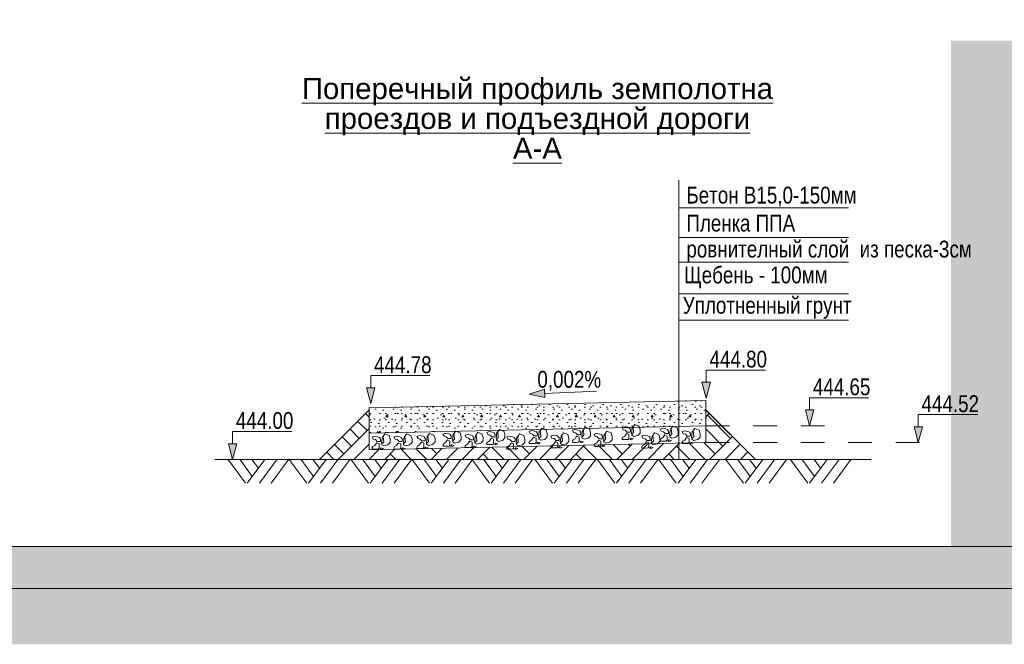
# Model space of a CAD drawing. Header units: millimetres. Extents: x 918404 to 1362154, y 4120617 to 4364104.
# Tile 516 of 649: x 1262072 to 1273773, y 4158072 to 4165490. Entities that reach past the tile are written whole.
import ezdxf

# ---------------------------------------------------------------- set-up
doc = ezdxf.new("R2010")
doc.units = ezdxf.units.MM
doc.header["$MEASUREMENT"] = 0
doc.linetypes.add('Штриховая', pattern=[564.444447, 282.222223, -282.222223])
for name, color, linetype, lineweight in [('0_Ном._пера__1', 1, 'Continuous', 18), ('0_Ном._пера__174', 174, 'Continuous', 18), ('0_Ном._пера__255', 255, 'Continuous', 18), ('text_Ном._пера__1', 1, 'Continuous', 18), ('text_Ном._пера__7', 7, 'Continuous', 18), ('РУС_Ном._пера__7', 7, 'Continuous', 18), ('Текст_Ном._пера__7', 7, 'Continuous', 18)]:
    doc.layers.add(name, color=color, linetype=linetype, lineweight=lineweight)
doc.layers.add('0_Ном._пера__253', color=7, linetype='Continuous', lineweight=18, true_color=0xb6b6b6)
doc.layers.add('text', color=7, linetype='Continuous')
doc.styles.add('СГЕНЕРИР_СТИЛЬ_15', font='arial.ttf')
doc.styles.add('СГЕНЕРИР_СТИЛЬ_16', font='arial.ttf')

# ---------------------------------------------------------------- blocks, each defined once
blk = doc.blocks.new('Линия_148', base_point=(1268928, 4161080))
at = {"layer": 'text_Ном._пера__1', "linetype": 'Continuous'}
blk.add_hatch(color=256, dxfattribs=at).paths.add_polyline_path([(1268126, 4161043), (1268314, 4161002), (1268310, 4161102)])
for p, q in [((1268126, 4161043), (1268310, 4161102)), ((1268126, 4161043), (1268314, 4161002)), ((1268310, 4161102), (1268314, 4161002))]:
    blk.add_line(p, q, dxfattribs=at)
at = {"layer": 'text_Ном._пера__7', "linetype": 'Continuous'}
blk.add_line((1268928, 4161080), (1268312, 4161052), dxfattribs=at)
blk = doc.blocks.new('Ломаная_31', base_point=(1266948, 4161264))
at = {"layer": 'text_Ном._пера__1', "linetype": 'Continuous'}
blk.add_hatch(color=256, dxfattribs=at).paths.add_polyline_path([(1266244, 4160931), (1266294, 4161118), (1266194, 4161118)])
for p, q in [((1266244, 4160931), (1266194, 4161118)), ((1266194, 4161118), (1266294, 4161118)), ((1266244, 4160931), (1266294, 4161118))]:
    blk.add_line(p, q, dxfattribs=at)
at = {"layer": 'text_Ном._пера__7', "linetype": 'Continuous', "flags": 128}
blk.add_lwpolyline([(1266948, 4161264), (1266244, 4161264), (1266244, 4161118)], dxfattribs=at)
blk = doc.blocks.new('Ломаная_32', base_point=(1265305, 4160601))
at = {"layer": 'text_Ном._пера__1', "linetype": 'Continuous'}
blk.add_hatch(color=256, dxfattribs=at).paths.add_polyline_path([(1264601, 4160268), (1264651, 4160455), (1264551, 4160455)])
for p, q in [((1264601, 4160268), (1264551, 4160455)), ((1264551, 4160455), (1264651, 4160455)), ((1264601, 4160268), (1264651, 4160455))]:
    blk.add_line(p, q, dxfattribs=at)
at = {"layer": 'text_Ном._пера__7', "linetype": 'Continuous', "flags": 128}
blk.add_lwpolyline([(1265305, 4160601), (1264601, 4160601), (1264601, 4160455)], dxfattribs=at)
blk = doc.blocks.new('Ломаная_33', base_point=(1270934, 4161330))
at = {"layer": 'text_Ном._пера__1', "linetype": 'Continuous'}
blk.add_hatch(color=256, dxfattribs=at).paths.add_polyline_path([(1270230, 4160997), (1270280, 4161184), (1270180, 4161184)])
for p, q in [((1270230, 4160997), (1270180, 4161184)), ((1270180, 4161184), (1270280, 4161184)), ((1270230, 4160997), (1270280, 4161184))]:
    blk.add_line(p, q, dxfattribs=at)
at = {"layer": 'text_Ном._пера__7', "linetype": 'Continuous', "flags": 128}
blk.add_lwpolyline([(1270934, 4161330), (1270230, 4161330), (1270230, 4161184)], dxfattribs=at)
blk = doc.blocks.new('Ломаная_34', base_point=(1273454, 4160801))
at = {"layer": 'text_Ном._пера__1', "linetype": 'Continuous'}
blk.add_hatch(color=256, dxfattribs=at).paths.add_polyline_path([(1272750, 4160468), (1272800, 4160655), (1272700, 4160655)])
for p, q in [((1272750, 4160468), (1272700, 4160655)), ((1272700, 4160655), (1272800, 4160655)), ((1272750, 4160468), (1272800, 4160655))]:
    blk.add_line(p, q, dxfattribs=at)
at = {"layer": 'text_Ном._пера__7', "linetype": 'Continuous', "flags": 128}
blk.add_lwpolyline([(1273454, 4160801), (1272750, 4160801), (1272750, 4160655)], dxfattribs=at)
blk = doc.blocks.new('Ломаная_35', base_point=(1272163, 4161001))
at = {"layer": 'text_Ном._пера__1', "linetype": 'Continuous'}
blk.add_hatch(color=256, dxfattribs=at).paths.add_polyline_path([(1271459, 4160668), (1271509, 4160855), (1271409, 4160855)])
for p, q in [((1271459, 4160668), (1271409, 4160855)), ((1271409, 4160855), (1271509, 4160855)), ((1271459, 4160668), (1271509, 4160855))]:
    blk.add_line(p, q, dxfattribs=at)
at = {"layer": 'text_Ном._пера__7', "linetype": 'Continuous', "flags": 128}
blk.add_lwpolyline([(1272163, 4161001), (1271459, 4161001), (1271459, 4160855)], dxfattribs=at)

msp = doc.modelspace()

# ---------------------------------------------------------------- hatches: boundary and pattern name
at = {"layer": '0_Ном._пера__253', "linetype": 'Continuous'}
h = msp.add_hatch(dxfattribs=at)
h.set_pattern_fill('Бетон_легкий', color=256, style=0, pattern_type=2)
h.set_pattern_definition([(0, (1268224.72, 4160774.84), (0, 389.71), [24.375, -200.625]), (0, (1268337.22, 4160969.7), (0, 389.71), [24.375, -200.625]), (60, (1268224.72, 4160774.84), (-337.5, 194.856), [24.375, -200.625]), (60, (1268449.72, 4160774.84), (-337.5, 194.856), [24.375, -200.625]), (120, (1268249.1, 4160774.84), (337.5, 194.856), [24.375, -200.625]), (120, (1268474.1, 4160774.84), (337.5, 194.856), [24.375, -200.625]), (0, (1268224.72, 4160812.34), (0, 75), [0, -75, 0, -112.5]), (45, (1268262.22, 4160812.34), (-53.033, 53.033), [0, -56.25, 0, -93.75])])
h.paths.add_polyline_path([(1266224.5, 4160581.2), (1270224.9, 4160668.5), (1270224.9, 4160968.5), (1266224.5, 4160881.2)])
h = msp.add_hatch(dxfattribs=at)
h.set_pattern_fill('Грунт', color=256, style=0, pattern_type=2)
h.set_pattern_definition([(45, (295942.93, 4126321.94), (-275.77163, 275.77163), []), (45, (295851, 4126413.9), (-551.5433, 551.5433), []), (45, (295759.1, 4126505.8), (-551.5433, 551.5433), []), (135, (295667.16, 4126597.72), (91.923878, 91.923878), [389.99999, -389.99999])])
h.paths.add_polyline_path([(1266224, 4160857.9), (1265634.5, 4160268.3), (1270814.5, 4160268.3), (1270224.9, 4160854.8), (1270224.9, 4160468.5), (1266224.5, 4160381.2), (1266224.5, 4160581.2), (1266224, 4160581.2)])
at = {"layer": '0_Ном._пера__255', "linetype": 'Continuous'}
h = msp.add_hatch(color=256, dxfattribs=at)
h.paths.add_polyline_path([(1250370.7, 4189078.6), (1250370.7, 4158072.3), (1293750.3, 4158072.3), (1293750.3, 4189078.6)])
h.paths.add_polyline_path([(1254454.8, 4159234.6), (1254454.8, 4186678.8), (1278355.7, 4186678.8), (1278355.7, 4179109.4), (1279592.8, 4179109.4), (1279592.8, 4165243), (1273137.6, 4165243), (1273137.6, 4159234.6)], flags=0)

# ---------------------------------------------------------------- linework, layer by layer
at = {"layer": '0_Ном._пера__1', "linetype": 'Continuous', "flags": 128}
for points in [[(1266224.5, 4160581.2), (1270224.9, 4160668.5), (1270224.9, 4160968.5), (1266224.5, 4160881.2)], [(1266224, 4160857.9), (1265634.5, 4160268.3), (1270814.5, 4160268.3), (1270224.9, 4160854.8), (1270224.9, 4160468.5), (1266224.5, 4160381.2), (1266224.5, 4160581.2), (1266224, 4160581.2)]]:
    msp.add_lwpolyline(points, close=True, dxfattribs=at)
at = {"layer": '0_Ном._пера__174', "linetype": 'Continuous', "flags": 128}
for points in [[(1251061.4, 4158734.6), (1251061.4, 4188014.6), (1293061.4, 4188014.6), (1293061.4, 4158734.6)], [(1253061.4, 4187514.6), (1292561.4, 4187514.6), (1292561.4, 4159234.6), (1253061.4, 4159234.6)]]:
    msp.add_lwpolyline(points, close=True, dxfattribs=at)
at = {"layer": 'text_Ном._пера__7', "linetype": 'Continuous'}
for p, q in [((1269906.3, 4160268.3), (1269906.3, 4163583.8)), ((1269906.3, 4163256.4), (1271919.6, 4163256.4)), ((1269906.3, 4162904.3), (1271919.6, 4162904.3)), ((1269906.3, 4162611.4), (1271919.6, 4162611.4)), ((1269906.3, 4162233.7), (1271919.6, 4162233.7)), ((1269906.3, 4161922.6), (1271919.6, 4161922.6)), ((1270224.9, 4160968.5), (1266224, 4160881.2)), ((1270224.9, 4160968.5), (1270224.9, 4160468.5)), ((1266224, 4160857.9), (1265634.5, 4160268.3)), ((1266224.5, 4160882.7), (1266224.5, 4160381.2)), ((1270224.9, 4160857.9), (1270814.5, 4160268.3)), ((1269361, 4160653.4), (1269381.5, 4160683.3)), ((1269381.5, 4160683.3), (1269432.7, 4160662.8)), ((1270224.9, 4160668.5), (1266224, 4160581.2)), ((1266391.5, 4160540.9), (1266411.9, 4160570.8)), ((1266411.9, 4160570.8), (1266463.2, 4160550.3)), ((1266649.9, 4160541.8), (1266670.4, 4160571.7)), ((1266670.4, 4160571.7), (1266721.6, 4160551.2)), ((1266923.1, 4160547.7), (1266943.6, 4160577.6)), ((1266943.6, 4160577.6), (1266994.8, 4160557.1)), ((1267132.1, 4160578.6), (1267102.2, 4160569.2)), ((1267102.2, 4160569.2), (1267115, 4160542.7)), ((1267170.5, 4160570.9), (1267132.1, 4160578.6)), ((1267189.3, 4160562.4), (1267170.5, 4160570.9)), ((1267201.2, 4160545.3), (1267189.3, 4160562.4)), ((1267214.1, 4160494.9), (1267223.4, 4160570)), ((1267223.4, 4160570), (1267232.8, 4160575.2)), ((1267232.8, 4160575.2), (1267253.3, 4160605)), ((1267239.7, 4160508.6), (1267232.8, 4160575.2)), ((1267253.3, 4160605), (1267304.5, 4160584.6)), ((1267304.5, 4160584.6), (1267317.3, 4160541.9)), ((1267396, 4160563.7), (1267366.1, 4160554.3)), ((1267434.4, 4160556), (1267396, 4160563.7)), ((1267487.3, 4160555.1), (1267496.7, 4160560.2)), ((1267496.7, 4160560.2), (1267517.2, 4160590.1)), ((1267503.5, 4160493.7), (1267496.7, 4160560.2)), ((1267517.2, 4160590.1), (1267568.4, 4160569.6)), ((1267568.4, 4160569.6), (1267581.2, 4160527)), ((1267652.1, 4160598.8), (1267622.2, 4160589.4)), ((1267622.2, 4160589.4), (1267635, 4160562.9)), ((1267635, 4160562.9), (1267660.6, 4160556.9)), ((1267690.5, 4160591.1), (1267652.1, 4160598.8)), ((1267709.3, 4160582.5), (1267690.5, 4160591.1)), ((1267721.2, 4160565.5), (1267709.3, 4160582.5)), ((1267721.2, 4160545), (1267721.2, 4160565.5)), ((1267734, 4160515.1), (1267743.4, 4160590.2)), ((1267743.4, 4160590.2), (1267752.8, 4160595.4)), ((1267752.8, 4160595.4), (1267773.3, 4160625.2)), ((1267759.6, 4160528.8), (1267752.8, 4160595.4)), ((1267773.3, 4160625.2), (1267824.5, 4160604.7)), ((1267824.5, 4160604.7), (1267837.3, 4160562.1)), ((1267837.3, 4160562.1), (1267837.3, 4160522.8)), ((1267990.1, 4160540.9), (1268010.6, 4160570.8)), ((1268010.6, 4160570.8), (1268061.8, 4160550.3)), ((1268155.7, 4160610.7), (1268125.8, 4160601.3)), ((1268125.8, 4160601.3), (1268138.6, 4160574.9)), ((1268138.6, 4160574.9), (1268164.3, 4160568.9)), ((1268194.1, 4160603), (1268155.7, 4160610.7)), ((1268164.3, 4160568.9), (1268186, 4160547.1)), ((1268212.9, 4160594.5), (1268194.1, 4160603)), ((1268224.9, 4160577.4), (1268212.9, 4160594.5)), ((1268224.9, 4160556.9), (1268224.9, 4160577.4)), ((1268237.7, 4160527.1), (1268247.1, 4160602.2)), ((1268247.1, 4160602.2), (1268256.4, 4160607.3)), ((1268256.4, 4160607.3), (1268276.9, 4160637.2)), ((1268263.3, 4160540.7), (1268256.4, 4160607.3)), ((1268276.9, 4160637.2), (1268328.1, 4160616.7)), ((1268328.1, 4160616.7), (1268341, 4160574)), ((1268341, 4160574), (1268341, 4160534.7)), ((1268514.2, 4160554.4), (1268534.7, 4160584.3)), ((1268534.7, 4160584.3), (1268585.9, 4160563.8)), ((1268585.9, 4160563.8), (1268598.7, 4160521.1)), ((1268669.6, 4160624.4), (1268639.7, 4160615)), ((1268639.7, 4160615), (1268652.5, 4160588.5)), ((1268652.5, 4160588.5), (1268678.1, 4160582.5)), ((1268708, 4160616.7), (1268669.6, 4160624.4)), ((1268678.1, 4160582.5), (1268699.9, 4160560.8)), ((1268699.9, 4160560.8), (1268737, 4160560.8)), ((1268726.8, 4160608.2), (1268708, 4160616.7)), ((1268738.7, 4160591.1), (1268726.8, 4160608.2)), ((1268737, 4160560.8), (1268738.7, 4160570.6)), ((1268738.7, 4160570.6), (1268738.7, 4160591.1)), ((1268751.5, 4160540.7), (1268760.9, 4160615.8)), ((1268760.9, 4160615.8), (1268770.3, 4160621)), ((1268770.3, 4160621), (1268790.8, 4160650.8)), ((1268777.2, 4160554.4), (1268770.3, 4160621)), ((1268790.8, 4160650.8), (1268842, 4160630.3)), ((1268842, 4160630.3), (1268854.8, 4160587.7)), ((1268854.8, 4160587.7), (1268854.8, 4160548.4)), ((1268927.4, 4160576.6), (1268897.5, 4160567.2)), ((1268897.5, 4160567.2), (1268910.3, 4160540.7)), ((1268965.8, 4160568.9), (1268927.4, 4160576.6)), ((1268984.6, 4160560.4), (1268965.8, 4160568.9)), ((1268996.5, 4160543.3), (1268984.6, 4160560.4)), ((1269009.3, 4160492.9), (1269018.7, 4160568)), ((1269018.7, 4160568), (1269028.1, 4160573.2)), ((1269028.1, 4160573.2), (1269048.6, 4160603)), ((1269034.9, 4160506.6), (1269028.1, 4160573.2)), ((1269048.6, 4160603), (1269099.8, 4160582.5)), ((1269099.8, 4160582.5), (1269112.6, 4160539.9)), ((1269260.3, 4160656.8), (1269230.4, 4160647.4)), ((1269230.4, 4160647.4), (1269243.2, 4160621)), ((1269243.2, 4160621), (1269268.8, 4160615)), ((1269298.7, 4160649.1), (1269260.3, 4160656.8)), ((1269262, 4160545.8), (1269277.4, 4160568.9)), ((1269268.8, 4160615), (1269290.6, 4160593.2)), ((1269277.4, 4160568.9), (1269284.2, 4160578.3)), ((1269284.2, 4160578.3), (1269312.4, 4160564.6)), ((1269290.6, 4160593.2), (1269327.7, 4160593.2)), ((1269317.5, 4160640.6), (1269298.7, 4160649.1)), ((1269312.4, 4160564.6), (1269312.4, 4160533)), ((1269329.4, 4160623.5), (1269317.5, 4160640.6)), ((1269327.7, 4160593.2), (1269329.4, 4160603)), ((1269329.4, 4160603), (1269329.4, 4160623.5)), ((1269342.2, 4160573.2), (1269351.6, 4160648.3)), ((1269344.8, 4160563.8), (1269367.9, 4160586.8)), ((1269345.7, 4160554.4), (1269344.8, 4160563.8)), ((1269351.6, 4160648.3), (1269361, 4160653.4)), ((1269367.9, 4160586.8), (1269361, 4160653.4)), ((1269445.5, 4160580.8), (1269416.9, 4160552.2)), ((1269432.7, 4160662.8), (1269445.5, 4160620.1)), ((1269445.5, 4160620.1), (1269445.5, 4160580.8)), ((1269596.6, 4160552.7), (1269617.1, 4160582.5)), ((1269617.1, 4160582.5), (1269668.3, 4160562.1)), ((1269668.3, 4160562.1), (1269681.1, 4160519.4)), ((1269713.6, 4160637.7), (1269683.7, 4160628.3)), ((1269683.7, 4160628.3), (1269696.5, 4160601.9)), ((1269696.5, 4160601.9), (1269722.1, 4160595.9)), ((1269752, 4160630), (1269713.6, 4160637.7)), ((1269722.1, 4160595.9), (1269743.9, 4160574.1)), ((1269730.6, 4160549.8), (1269737.5, 4160559.2)), ((1269737.5, 4160559.2), (1269765.6, 4160545.5)), ((1269743.9, 4160574.1), (1269781, 4160574.1)), ((1269770.8, 4160621.5), (1269752, 4160630)), ((1269782.7, 4160604.4), (1269770.8, 4160621.5)), ((1269781, 4160574.1), (1269782.7, 4160583.9)), ((1269782.7, 4160583.9), (1269782.7, 4160604.4)), ((1269795.5, 4160554.1), (1269804.9, 4160629.2)), ((1269798.1, 4160544.7), (1269821.1, 4160567.7)), ((1269804.9, 4160629.2), (1269814.3, 4160634.3)), ((1269814.3, 4160634.3), (1269834.8, 4160664.2)), ((1269821.1, 4160567.7), (1269814.3, 4160634.3)), ((1269834.8, 4160664.2), (1269886, 4160643.7)), ((1269898.8, 4160561.8), (1269870.2, 4160533.2)), ((1269886, 4160643.7), (1269898.8, 4160601)), ((1269898.8, 4160601), (1269898.8, 4160561.8)), ((1269973.9, 4160609), (1269944.1, 4160599.6)), ((1269944.1, 4160599.6), (1269956.9, 4160573.2)), ((1269956.9, 4160573.2), (1269982.5, 4160567.2)), ((1270012.3, 4160601.3), (1269973.9, 4160609)), ((1269982.5, 4160567.2), (1270004.2, 4160545.4)), ((1270031.1, 4160592.8), (1270012.3, 4160601.3)), ((1270043.1, 4160575.7), (1270031.1, 4160592.8)), ((1270043.1, 4160555.2), (1270043.1, 4160575.7)), ((1270055.9, 4160525.4), (1270065.3, 4160600.5)), ((1270065.3, 4160600.5), (1270074.7, 4160605.6)), ((1270074.7, 4160605.6), (1270095.1, 4160635.5)), ((1270081.5, 4160539), (1270074.7, 4160605.6)), ((1270095.1, 4160635.5), (1270146.4, 4160615)), ((1270146.4, 4160615), (1270159.2, 4160572.3)), ((1270159.2, 4160572.3), (1270159.2, 4160533)), ((1270224.9, 4160468.5), (1266224.5, 4160381.2)), ((1266290.7, 4160544.3), (1266260.9, 4160534.9)), ((1266260.9, 4160534.9), (1266273.7, 4160508.4)), ((1266273.7, 4160508.4), (1266299.3, 4160502.5)), ((1266329.1, 4160536.6), (1266290.7, 4160544.3)), ((1266292.4, 4160433.3), (1266307.8, 4160456.4)), ((1266299.3, 4160502.5), (1266321, 4160480.7)), ((1266307.8, 4160456.4), (1266314.6, 4160465.8)), ((1266314.6, 4160465.8), (1266342.8, 4160452.1)), ((1266321, 4160480.7), (1266358.2, 4160480.7)), ((1266347.9, 4160528.1), (1266329.1, 4160536.6)), ((1266342.8, 4160452.1), (1266342.8, 4160420.5)), ((1266359.9, 4160511), (1266347.9, 4160528.1)), ((1266358.2, 4160480.7), (1266359.9, 4160490.5)), ((1266359.9, 4160490.5), (1266359.9, 4160511)), ((1266372.7, 4160460.6), (1266382.1, 4160535.8)), ((1266375.2, 4160451.3), (1266398.3, 4160474.3)), ((1266376.1, 4160441.9), (1266375.2, 4160451.3)), ((1266399.1, 4160428.2), (1266376.1, 4160441.9)), ((1266382.1, 4160535.8), (1266391.5, 4160540.9)), ((1266398.3, 4160474.3), (1266391.5, 4160540.9)), ((1266476, 4160468.3), (1266447.4, 4160439.7)), ((1266463.2, 4160550.3), (1266476, 4160507.6)), ((1266476, 4160507.6), (1266476, 4160468.3)), ((1266549.2, 4160545.2), (1266519.3, 4160535.8)), ((1266519.3, 4160535.8), (1266532.1, 4160509.3)), ((1266532.1, 4160509.3), (1266557.7, 4160503.4)), ((1266587.6, 4160537.5), (1266549.2, 4160545.2)), ((1266550.9, 4160434.2), (1266566.2, 4160457.3)), ((1266557.7, 4160503.4), (1266579.5, 4160481.6)), ((1266566.2, 4160457.3), (1266573.1, 4160466.7)), ((1266573.1, 4160466.7), (1266601.2, 4160453)), ((1266579.5, 4160481.6), (1266616.6, 4160481.6)), ((1266606.4, 4160529), (1266587.6, 4160537.5)), ((1266601.2, 4160453), (1266601.2, 4160421.4)), ((1266618.3, 4160511.9), (1266606.4, 4160529)), ((1266616.6, 4160481.6), (1266618.3, 4160491.4)), ((1266618.3, 4160491.4), (1266618.3, 4160511.9)), ((1266631.1, 4160461.5), (1266640.5, 4160536.7)), ((1266633.7, 4160452.1), (1266656.7, 4160475.2)), ((1266634.5, 4160442.8), (1266633.7, 4160452.1)), ((1266657.6, 4160429.1), (1266634.5, 4160442.8)), ((1266640.5, 4160536.7), (1266649.9, 4160541.8)), ((1266656.7, 4160475.2), (1266649.9, 4160541.8)), ((1266734.4, 4160469.2), (1266705.8, 4160440.6)), ((1266721.6, 4160551.2), (1266734.4, 4160508.5)), ((1266734.4, 4160508.5), (1266734.4, 4160469.2)), ((1266822.3, 4160551.1), (1266792.5, 4160541.8)), ((1266792.5, 4160541.8), (1266805.3, 4160515.3)), ((1266805.3, 4160515.3), (1266830.9, 4160509.3)), ((1266860.8, 4160543.5), (1266822.3, 4160551.1)), ((1266824.1, 4160440.2), (1266839.4, 4160463.2)), ((1266830.9, 4160509.3), (1266852.7, 4160487.6)), ((1266839.4, 4160463.2), (1266846.3, 4160472.6)), ((1266846.3, 4160472.6), (1266874.4, 4160459)), ((1266852.7, 4160487.6), (1266889.8, 4160487.6)), ((1266879.5, 4160534.9), (1266860.8, 4160543.5)), ((1266874.4, 4160459), (1266874.4, 4160427.4)), ((1266891.5, 4160517.9), (1266879.5, 4160534.9)), ((1266889.8, 4160487.6), (1266891.5, 4160497.4)), ((1266891.5, 4160497.4), (1266891.5, 4160517.9)), ((1266904.3, 4160467.5), (1266913.7, 4160542.6)), ((1266906.9, 4160458.1), (1266929.9, 4160481.2)), ((1266907.7, 4160448.7), (1266906.9, 4160458.1)), ((1266930.8, 4160435.1), (1266907.7, 4160448.7)), ((1266913.7, 4160542.6), (1266923.1, 4160547.7)), ((1266929.9, 4160481.2), (1266923.1, 4160547.7)), ((1266979, 4160446.6), (1266930.8, 4160435.1)), ((1267007.6, 4160475.2), (1266979, 4160446.6)), ((1266994.8, 4160557.1), (1267007.6, 4160514.4)), ((1267007.6, 4160514.4), (1267007.6, 4160475.2)), ((1267099.7, 4160437.7), (1267110.8, 4160454)), ((1267110.8, 4160454), (1267133.8, 4160467.6)), ((1267115, 4160542.7), (1267140.6, 4160536.8)), ((1267133.8, 4160467.6), (1267149.2, 4160490.7)), ((1267140.6, 4160536.8), (1267162.4, 4160515)), ((1267149.2, 4160490.7), (1267156, 4160500)), ((1267156, 4160500), (1267184.2, 4160486.4)), ((1267162.4, 4160515), (1267199.5, 4160515)), ((1267184.2, 4160486.4), (1267184.2, 4160454.8)), ((1267184.2, 4160454.8), (1267184.2, 4160436.9)), ((1267199.5, 4160515), (1267201.2, 4160524.8)), ((1267201.2, 4160524.8), (1267201.2, 4160545.3)), ((1267216.6, 4160485.5), (1267239.7, 4160508.6)), ((1267217.5, 4160476.1), (1267216.6, 4160485.5)), ((1267240.5, 4160462.5), (1267217.5, 4160476.1)), ((1267288.7, 4160474), (1267240.5, 4160462.5)), ((1267317.3, 4160502.6), (1267288.7, 4160474)), ((1267317.3, 4160541.9), (1267317.3, 4160502.6)), ((1267366.1, 4160554.3), (1267378.9, 4160527.8)), ((1267374.6, 4160439), (1267397.7, 4160452.7)), ((1267378.9, 4160527.8), (1267404.5, 4160521.8)), ((1267397.7, 4160452.7), (1267413, 4160475.7)), ((1267404.5, 4160521.8), (1267426.3, 4160500.1)), ((1267413, 4160475.7), (1267419.9, 4160485.1)), ((1267419.9, 4160485.1), (1267448, 4160471.5)), ((1267426.3, 4160500.1), (1267463.4, 4160500.1)), ((1267453.2, 4160547.4), (1267434.4, 4160556)), ((1267448, 4160471.5), (1267448, 4160439.9)), ((1267465.1, 4160530.4), (1267453.2, 4160547.4)), ((1267463.4, 4160500.1), (1267465.1, 4160509.9)), ((1267465.1, 4160509.9), (1267465.1, 4160530.4)), ((1267477.9, 4160480), (1267487.3, 4160555.1)), ((1267480.5, 4160470.6), (1267503.5, 4160493.7)), ((1267481.3, 4160461.2), (1267480.5, 4160470.6)), ((1267504.4, 4160447.6), (1267481.3, 4160461.2)), ((1267552.6, 4160459.1), (1267504.4, 4160447.6)), ((1267581.2, 4160487.7), (1267552.6, 4160459.1)), ((1267581.2, 4160527), (1267581.2, 4160487.7)), ((1267619.6, 4160457.9), (1267630.7, 4160474.1)), ((1267626.5, 4160445.1), (1267619.6, 4160457.9)), ((1267665.7, 4160445.1), (1267626.5, 4160445.1)), ((1267630.7, 4160474.1), (1267653.8, 4160487.8)), ((1267653.8, 4160487.8), (1267669.2, 4160510.8)), ((1267660.6, 4160556.9), (1267682.4, 4160535.2)), ((1267694.8, 4160446.8), (1267665.7, 4160445.1)), ((1267669.2, 4160510.8), (1267676, 4160520.2)), ((1267676, 4160520.2), (1267704.2, 4160506.6)), ((1267682.4, 4160535.2), (1267719.5, 4160535.2)), ((1267704.2, 4160457.1), (1267694.8, 4160446.8)), ((1267704.2, 4160506.6), (1267704.2, 4160475)), ((1267704.2, 4160475), (1267704.2, 4160457.1)), ((1267713.3, 4160445.2), (1267728.7, 4160460.6)), ((1267731.7, 4160441.2), (1267713.3, 4160445.2)), ((1267719.5, 4160535.2), (1267721.2, 4160545)), ((1267728.7, 4160460.6), (1267755.3, 4160452.4)), ((1267755.3, 4160452.4), (1267731.7, 4160441.2)), ((1267736.6, 4160505.7), (1267759.6, 4160528.8)), ((1267737.4, 4160496.3), (1267736.6, 4160505.7)), ((1267760.5, 4160482.7), (1267737.4, 4160496.3)), ((1267808.7, 4160494.2), (1267760.5, 4160482.7)), ((1267837.3, 4160522.8), (1267808.7, 4160494.2)), ((1267889.4, 4160544.3), (1267859.5, 4160534.9)), ((1267859.5, 4160534.9), (1267872.3, 4160508.4)), ((1267872.3, 4160508.4), (1267897.9, 4160502.5)), ((1267927.8, 4160536.6), (1267889.4, 4160544.3)), ((1267891.1, 4160433.3), (1267906.5, 4160456.4)), ((1267897.9, 4160502.5), (1267919.7, 4160480.7)), ((1267906.5, 4160456.4), (1267913.3, 4160465.8)), ((1267913.3, 4160465.8), (1267941.5, 4160452.1)), ((1267919.7, 4160480.7), (1267956.8, 4160480.7)), ((1267946.6, 4160528.1), (1267927.8, 4160536.6)), ((1267941.5, 4160452.1), (1267941.5, 4160420.5)), ((1267958.5, 4160511), (1267946.6, 4160528.1)), ((1267956.8, 4160480.7), (1267958.5, 4160490.5)), ((1267958.5, 4160490.5), (1267958.5, 4160511)), ((1267971.3, 4160460.6), (1267980.7, 4160535.8)), ((1267973.9, 4160451.3), (1267996.9, 4160474.3)), ((1267974.7, 4160441.9), (1267973.9, 4160451.3)), ((1267997.8, 4160428.2), (1267974.7, 4160441.9)), ((1267980.7, 4160535.8), (1267990.1, 4160540.9)), ((1267996.9, 4160474.3), (1267990.1, 4160540.9)), ((1268074.6, 4160468.3), (1268046, 4160439.7)), ((1268061.8, 4160550.3), (1268074.6, 4160507.6)), ((1268074.6, 4160507.6), (1268074.6, 4160468.3)), ((1268123.3, 4160469.9), (1268134.4, 4160486.1)), ((1268130.1, 4160457.1), (1268123.3, 4160469.9)), ((1268169.4, 4160457.1), (1268130.1, 4160457.1)), ((1268134.4, 4160486.1), (1268157.4, 4160499.7)), ((1268157.4, 4160499.7), (1268172.8, 4160522.8)), ((1268198.4, 4160458.8), (1268169.4, 4160457.1)), ((1268172.8, 4160522.8), (1268179.6, 4160532.2)), ((1268179.6, 4160532.2), (1268207.8, 4160518.5)), ((1268186, 4160547.1), (1268223.2, 4160547.1)), ((1268207.8, 4160469), (1268198.4, 4160458.8)), ((1268207.8, 4160518.5), (1268207.8, 4160486.9)), ((1268207.8, 4160486.9), (1268207.8, 4160469)), ((1268216.9, 4160457.2), (1268232.3, 4160472.6)), ((1268235.4, 4160453.1), (1268216.9, 4160457.2)), ((1268223.2, 4160547.1), (1268224.9, 4160556.9)), ((1268232.3, 4160472.6), (1268258.9, 4160464.4)), ((1268258.9, 4160464.4), (1268235.4, 4160453.1)), ((1268240.2, 4160517.7), (1268263.3, 4160540.7)), ((1268241.1, 4160508.3), (1268240.2, 4160517.7)), ((1268264.1, 4160494.6), (1268241.1, 4160508.3)), ((1268312.4, 4160506.1), (1268264.1, 4160494.6)), ((1268341, 4160534.7), (1268312.4, 4160506.1)), ((1268413.5, 4160557.8), (1268383.6, 4160548.4)), ((1268383.6, 4160548.4), (1268396.4, 4160521.9)), ((1268392.2, 4160433.2), (1268415.2, 4160446.8)), ((1268396.4, 4160521.9), (1268422, 4160516)), ((1268451.9, 4160550.1), (1268413.5, 4160557.8)), ((1268415.2, 4160446.8), (1268430.6, 4160469.9)), ((1268422, 4160516), (1268443.8, 4160494.2)), ((1268430.6, 4160469.9), (1268437.4, 4160479.3)), ((1268437.4, 4160479.3), (1268465.6, 4160465.6)), ((1268443.8, 4160494.2), (1268480.9, 4160494.2)), ((1268470.7, 4160541.6), (1268451.9, 4160550.1)), ((1268465.6, 4160465.6), (1268465.6, 4160434)), ((1268482.7, 4160524.5), (1268470.7, 4160541.6)), ((1268480.9, 4160494.2), (1268482.7, 4160504)), ((1268482.7, 4160504), (1268482.7, 4160524.5)), ((1268495.5, 4160474.1), (1268504.8, 4160549.3)), ((1268498, 4160464.7), (1268521.1, 4160487.8)), ((1268498.9, 4160455.4), (1268498, 4160464.7)), ((1268521.9, 4160441.7), (1268498.9, 4160455.4)), ((1268504.8, 4160549.3), (1268514.2, 4160554.4)), ((1268521.1, 4160487.8), (1268514.2, 4160554.4)), ((1268570.1, 4160453.2), (1268521.9, 4160441.7)), ((1268598.7, 4160481.8), (1268570.1, 4160453.2)), ((1268598.7, 4160521.1), (1268598.7, 4160481.8)), ((1268637.2, 4160483.5), (1268648.3, 4160499.7)), ((1268644, 4160470.7), (1268637.2, 4160483.5)), ((1268683.3, 4160470.7), (1268644, 4160470.7)), ((1268648.3, 4160499.7), (1268671.3, 4160513.4)), ((1268671.3, 4160513.4), (1268686.7, 4160536.5)), ((1268712.3, 4160472.4), (1268683.3, 4160470.7)), ((1268686.7, 4160536.5), (1268693.5, 4160545.8)), ((1268693.5, 4160545.8), (1268721.7, 4160532.2)), ((1268721.7, 4160482.7), (1268712.3, 4160472.4)), ((1268721.7, 4160532.2), (1268721.7, 4160500.6)), ((1268721.7, 4160500.6), (1268721.7, 4160482.7)), ((1268730.8, 4160470.9), (1268746.2, 4160486.2)), ((1268749.2, 4160466.8), (1268730.8, 4160470.9)), ((1268746.2, 4160486.2), (1268772.8, 4160478)), ((1268772.8, 4160478), (1268749.2, 4160466.8)), ((1268754.1, 4160531.3), (1268777.2, 4160554.4)), ((1268755, 4160521.9), (1268754.1, 4160531.3)), ((1268778, 4160508.3), (1268755, 4160521.9)), ((1268826.2, 4160519.8), (1268778, 4160508.3)), ((1268854.8, 4160548.4), (1268826.2, 4160519.8)), ((1268895, 4160435.7), (1268906, 4160451.9)), ((1268906, 4160451.9), (1268929.1, 4160465.6)), ((1268910.3, 4160540.7), (1268935.9, 4160534.7)), ((1268929.1, 4160465.6), (1268944.5, 4160488.6)), ((1268935.9, 4160534.7), (1268957.7, 4160513)), ((1268944.5, 4160488.6), (1268951.3, 4160498)), ((1268951.3, 4160498), (1268979.5, 4160484.4)), ((1268957.7, 4160513), (1268994.8, 4160513)), ((1268979.5, 4160484.4), (1268979.5, 4160452.8)), ((1268979.5, 4160452.8), (1268979.5, 4160434.9)), ((1268994.8, 4160513), (1268996.5, 4160522.8)), ((1268996.5, 4160522.8), (1268996.5, 4160543.3)), ((1269011.9, 4160483.5), (1269034.9, 4160506.6)), ((1269012.8, 4160474.1), (1269011.9, 4160483.5)), ((1269035.8, 4160460.5), (1269012.8, 4160474.1)), ((1269084, 4160472), (1269035.8, 4160460.5)), ((1269112.6, 4160500.6), (1269084, 4160472)), ((1269112.6, 4160539.9), (1269112.6, 4160500.6)), ((1269227.9, 4160516), (1269239, 4160532.2)), ((1269234.7, 4160503.2), (1269227.9, 4160516)), ((1269274, 4160503.2), (1269234.7, 4160503.2)), ((1269239, 4160532.2), (1269262, 4160545.8)), ((1269303, 4160504.9), (1269274, 4160503.2)), ((1269312.4, 4160515.1), (1269303, 4160504.9)), ((1269312.4, 4160533), (1269312.4, 4160515.1)), ((1269321.5, 4160503.3), (1269336.9, 4160518.7)), ((1269340, 4160499.2), (1269321.5, 4160503.3)), ((1269336.9, 4160518.7), (1269363.5, 4160510.5)), ((1269363.5, 4160510.5), (1269340, 4160499.2)), ((1269368.7, 4160540.7), (1269345.7, 4160554.4)), ((1269416.9, 4160552.2), (1269368.7, 4160540.7)), ((1269495.9, 4160556.1), (1269466, 4160546.7)), ((1269466, 4160546.7), (1269478.8, 4160520.2)), ((1269474.6, 4160431.5), (1269497.6, 4160445.1)), ((1269478.8, 4160520.2), (1269504.4, 4160514.3)), ((1269534.3, 4160548.4), (1269495.9, 4160556.1)), ((1269497.6, 4160445.1), (1269513, 4160468.2)), ((1269504.4, 4160514.3), (1269526.2, 4160492.5)), ((1269513, 4160468.2), (1269519.8, 4160477.6)), ((1269519.8, 4160477.6), (1269548, 4160463.9)), ((1269526.2, 4160492.5), (1269563.3, 4160492.5)), ((1269553.1, 4160539.9), (1269534.3, 4160548.4)), ((1269548, 4160463.9), (1269548, 4160432.3)), ((1269565, 4160522.8), (1269553.1, 4160539.9)), ((1269563.3, 4160492.5), (1269565, 4160502.3)), ((1269565, 4160502.3), (1269565, 4160522.8)), ((1269577.8, 4160472.4), (1269587.2, 4160547.5)), ((1269580.4, 4160463), (1269603.5, 4160486.1)), ((1269581.3, 4160453.6), (1269580.4, 4160463)), ((1269604.3, 4160440), (1269581.3, 4160453.6)), ((1269587.2, 4160547.5), (1269596.6, 4160552.7)), ((1269603.5, 4160486.1), (1269596.6, 4160552.7)), ((1269652.5, 4160451.5), (1269604.3, 4160440)), ((1269681.1, 4160480.1), (1269652.5, 4160451.5)), ((1269681.1, 4160519.4), (1269681.1, 4160480.1)), ((1269681.1, 4160496.9), (1269692.2, 4160513.1)), ((1269688, 4160484.1), (1269681.1, 4160496.9)), ((1269727.2, 4160484.1), (1269688, 4160484.1)), ((1269692.2, 4160513.1), (1269715.3, 4160526.8)), ((1269715.3, 4160526.8), (1269730.6, 4160549.8)), ((1269756.3, 4160485.8), (1269727.2, 4160484.1)), ((1269765.6, 4160496), (1269756.3, 4160485.8)), ((1269765.6, 4160545.5), (1269765.6, 4160514)), ((1269765.6, 4160514), (1269765.6, 4160496)), ((1269774.8, 4160484.2), (1269790.2, 4160499.6)), ((1269793.2, 4160480.1), (1269774.8, 4160484.2)), ((1269790.2, 4160499.6), (1269816.8, 4160491.4)), ((1269816.8, 4160491.4), (1269793.2, 4160480.1)), ((1269798.9, 4160535.3), (1269798.1, 4160544.7)), ((1269822, 4160521.6), (1269798.9, 4160535.3)), ((1269870.2, 4160533.2), (1269822, 4160521.6)), ((1269941.5, 4160468.2), (1269952.6, 4160484.4)), ((1269948.3, 4160455.4), (1269941.5, 4160468.2)), ((1269987.6, 4160455.4), (1269948.3, 4160455.4)), ((1269952.6, 4160484.4), (1269975.6, 4160498)), ((1269975.6, 4160498), (1269991, 4160521.1)), ((1270016.6, 4160457.1), (1269987.6, 4160455.4)), ((1269991, 4160521.1), (1269997.8, 4160530.5)), ((1269997.8, 4160530.5), (1270026, 4160516.8)), ((1270004.2, 4160545.4), (1270041.4, 4160545.4)), ((1270026, 4160467.3), (1270016.6, 4160457.1)), ((1270026, 4160516.8), (1270026, 4160485.2)), ((1270026, 4160485.2), (1270026, 4160467.3)), ((1270035.1, 4160455.5), (1270050.5, 4160470.9)), ((1270053.6, 4160451.4), (1270035.1, 4160455.5)), ((1270041.4, 4160545.4), (1270043.1, 4160555.2)), ((1270050.5, 4160470.9), (1270077.1, 4160462.7)), ((1270077.1, 4160462.7), (1270053.6, 4160451.4)), ((1270058.4, 4160516), (1270081.5, 4160539)), ((1270059.3, 4160506.6), (1270058.4, 4160516)), ((1270082.3, 4160492.9), (1270059.3, 4160506.6)), ((1270130.6, 4160504.4), (1270082.3, 4160492.9)), ((1270159.2, 4160533), (1270130.6, 4160504.4)), ((1266258.3, 4160403.5), (1266269.4, 4160419.7)), ((1266265.1, 4160390.6), (1266258.3, 4160403.5)), ((1266304.4, 4160390.6), (1266265.1, 4160390.6)), ((1266269.4, 4160419.7), (1266292.4, 4160433.3)), ((1266333.4, 4160392.4), (1266304.4, 4160390.6)), ((1266342.8, 4160402.6), (1266333.4, 4160392.4)), ((1266342.8, 4160420.5), (1266342.8, 4160402.6)), ((1266351.9, 4160390.8), (1266367.3, 4160406.1)), ((1266370.4, 4160386.7), (1266351.9, 4160390.8)), ((1266367.3, 4160406.1), (1266393.9, 4160398)), ((1266393.9, 4160398), (1266370.4, 4160386.7)), ((1266447.4, 4160439.7), (1266399.1, 4160428.2)), ((1266516.7, 4160404.3), (1266527.8, 4160420.6)), ((1266523.6, 4160391.5), (1266516.7, 4160404.3)), ((1266562.8, 4160391.5), (1266523.6, 4160391.5)), ((1266527.8, 4160420.6), (1266550.9, 4160434.2)), ((1266591.9, 4160393.2), (1266562.8, 4160391.5)), ((1266601.2, 4160403.5), (1266591.9, 4160393.2)), ((1266601.2, 4160421.4), (1266601.2, 4160403.5)), ((1266610.4, 4160391.7), (1266625.7, 4160407)), ((1266628.8, 4160387.6), (1266610.4, 4160391.7)), ((1266625.7, 4160407), (1266652.4, 4160398.8)), ((1266652.4, 4160398.8), (1266628.8, 4160387.6)), ((1266705.8, 4160440.6), (1266657.6, 4160429.1)), ((1266789.9, 4160410.3), (1266801, 4160426.5)), ((1266796.7, 4160397.5), (1266789.9, 4160410.3)), ((1266836, 4160397.5), (1266796.7, 4160397.5)), ((1266801, 4160426.5), (1266824.1, 4160440.2)), ((1266865, 4160399.2), (1266836, 4160397.5)), ((1266874.4, 4160409.4), (1266865, 4160399.2)), ((1266874.4, 4160427.4), (1266874.4, 4160409.4)), ((1266883.6, 4160397.6), (1266898.9, 4160413)), ((1266902, 4160393.5), (1266883.6, 4160397.6)), ((1266898.9, 4160413), (1266925.6, 4160404.8)), ((1266925.6, 4160404.8), (1266902, 4160393.5)), ((1267106.5, 4160424.9), (1267099.7, 4160437.7)), ((1267145.8, 4160424.9), (1267106.5, 4160424.9)), ((1267174.8, 4160426.6), (1267145.8, 4160424.9)), ((1267184.2, 4160436.9), (1267174.8, 4160426.6)), ((1267193.3, 4160425.1), (1267208.7, 4160440.4)), ((1267211.8, 4160421), (1267193.3, 4160425.1)), ((1267208.7, 4160440.4), (1267235.3, 4160432.2)), ((1267235.3, 4160432.2), (1267211.8, 4160421)), ((1267363.5, 4160422.8), (1267374.6, 4160439)), ((1267370.4, 4160410), (1267363.5, 4160422.8)), ((1267409.6, 4160410), (1267370.4, 4160410)), ((1267438.7, 4160411.7), (1267409.6, 4160410)), ((1267448, 4160422), (1267438.7, 4160411.7)), ((1267448, 4160439.9), (1267448, 4160422)), ((1267457.2, 4160410.1), (1267472.5, 4160425.5)), ((1267475.6, 4160406), (1267457.2, 4160410.1)), ((1267472.5, 4160425.5), (1267499.2, 4160417.3)), ((1267499.2, 4160417.3), (1267475.6, 4160406)), ((1267856.9, 4160403.5), (1267868, 4160419.7)), ((1267863.8, 4160390.6), (1267856.9, 4160403.5)), ((1267903, 4160390.6), (1267863.8, 4160390.6)), ((1267868, 4160419.7), (1267891.1, 4160433.3)), ((1267932.1, 4160392.4), (1267903, 4160390.6)), ((1267941.5, 4160402.6), (1267932.1, 4160392.4)), ((1267941.5, 4160420.5), (1267941.5, 4160402.6)), ((1267950.6, 4160390.8), (1267966, 4160406.1)), ((1267969, 4160386.7), (1267950.6, 4160390.8)), ((1267966, 4160406.1), (1267992.6, 4160398)), ((1267992.6, 4160398), (1267969, 4160386.7)), ((1268046, 4160439.7), (1267997.8, 4160428.2)), ((1268381.1, 4160416.9), (1268392.2, 4160433.2)), ((1268387.9, 4160404.1), (1268381.1, 4160416.9)), ((1268427.2, 4160404.1), (1268387.9, 4160404.1)), ((1268456.2, 4160405.8), (1268427.2, 4160404.1)), ((1268465.6, 4160416.1), (1268456.2, 4160405.8)), ((1268465.6, 4160434), (1268465.6, 4160416.1)), ((1268474.7, 4160404.3), (1268490.1, 4160419.6)), ((1268493.2, 4160400.2), (1268474.7, 4160404.3)), ((1268490.1, 4160419.6), (1268516.7, 4160411.4)), ((1268516.7, 4160411.4), (1268493.2, 4160400.2)), ((1268901.8, 4160422.9), (1268895, 4160435.7)), ((1268941, 4160422.9), (1268901.8, 4160422.9)), ((1268970.1, 4160424.6), (1268941, 4160422.9)), ((1268979.5, 4160434.9), (1268970.1, 4160424.6)), ((1268988.6, 4160423.1), (1269004, 4160438.4)), ((1269007, 4160419), (1268988.6, 4160423.1)), ((1269004, 4160438.4), (1269030.6, 4160430.2)), ((1269030.6, 4160430.2), (1269007, 4160419)), ((1269463.5, 4160415.2), (1269474.6, 4160431.5)), ((1269470.3, 4160402.4), (1269463.5, 4160415.2)), ((1269509.6, 4160402.4), (1269470.3, 4160402.4)), ((1269538.6, 4160404.1), (1269509.6, 4160402.4)), ((1269548, 4160414.4), (1269538.6, 4160404.1)), ((1269548, 4160432.3), (1269548, 4160414.4)), ((1269557.1, 4160402.6), (1269572.5, 4160417.9)), ((1269575.6, 4160398.5), (1269557.1, 4160402.6)), ((1269572.5, 4160417.9), (1269599.1, 4160409.7)), ((1269599.1, 4160409.7), (1269575.6, 4160398.5)), ((1265634.5, 4160268.3), (1264391.9, 4160268.3)), ((1264544.9, 4160269.5), (1264755.6, 4159986)), ((1264686, 4160269.2), (1264836.3, 4160066.8)), ((1264986.5, 4160268.9), (1264776.3, 4159986)), ((1264830.1, 4160268.9), (1264908.3, 4160163.6)), ((1265130.6, 4160269.2), (1264920.2, 4159986)), ((1265271.7, 4160269.5), (1265061, 4159986)), ((1265271.7, 4160269.5), (1265482.3, 4159986)), ((1265412.7, 4160269.2), (1265563.1, 4160066.8)), ((1265713.2, 4160268.9), (1265503, 4159986)), ((1265556.8, 4160268.9), (1265635, 4160163.6)), ((1270814.5, 4160268.3), (1265634.5, 4160268.3)), ((1265857.3, 4160269.2), (1265646.9, 4159986)), ((1265998.4, 4160269.5), (1265787.7, 4159986)), ((1266005.3, 4160269.5), (1266215.9, 4159986)), ((1266146.3, 4160269.2), (1266296.7, 4160066.8)), ((1266446.8, 4160268.9), (1266236.6, 4159986)), ((1266290.4, 4160268.9), (1266368.6, 4160163.6)), ((1266591, 4160269.2), (1266380.6, 4159986)), ((1266732, 4160269.5), (1266521.4, 4159986)), ((1266732, 4160269.5), (1266942.7, 4159986)), ((1266873.1, 4160269.2), (1267023.4, 4160066.8)), ((1267173.6, 4160268.9), (1266963.4, 4159986)), ((1267017.2, 4160268.9), (1267095.4, 4160163.6)), ((1267317.7, 4160269.2), (1267107.3, 4159986)), ((1267458.7, 4160269.5), (1267248.1, 4159986)), ((1267444.1, 4160269.5), (1267654.7, 4159986)), ((1267585.1, 4160269.2), (1267735.5, 4160066.8)), ((1267885.6, 4160268.9), (1267675.5, 4159986)), ((1267729.3, 4160268.9), (1267807.4, 4160163.6)), ((1268029.8, 4160269.2), (1267819.4, 4159986)), ((1268170.8, 4160269.5), (1267960.2, 4159986)), ((1268192.9, 4160269.5), (1268403.5, 4159986)), ((1268333.9, 4160269.2), (1268484.3, 4160066.8)), ((1268634.4, 4160268.9), (1268424.2, 4159986)), ((1268478, 4160268.9), (1268556.2, 4160163.6)), ((1268778.5, 4160269.2), (1268568.1, 4159986)), ((1268919.6, 4160269.5), (1268708.9, 4159986)), ((1268934.3, 4160269.5), (1269144.9, 4159986)), ((1269075.3, 4160269.2), (1269225.7, 4160066.8)), ((1269375.8, 4160268.9), (1269165.6, 4159986)), ((1269219.4, 4160268.9), (1269297.6, 4160163.6)), ((1269520, 4160269.2), (1269309.6, 4159986)), ((1269661, 4160269.5), (1269450.3, 4159986)), ((1269663.7, 4160269.5), (1269874.4, 4159986)), ((1269804.7, 4160269.2), (1269955.1, 4160066.8)), ((1270105.3, 4160268.9), (1269895.1, 4159986)), ((1269948.9, 4160268.9), (1270027.1, 4160163.6)), ((1270249.4, 4160269.2), (1270039, 4159986)), ((1270390.4, 4160269.5), (1270179.8, 4159986)), ((1270461.2, 4160269.5), (1270671.9, 4159986)), ((1270602.2, 4160269.2), (1270752.6, 4160066.8)), ((1270902.8, 4160268.9), (1270692.6, 4159986)), ((1270746.4, 4160268.9), (1270824.6, 4160163.6)), ((1270814.5, 4160268.3), (1272191.5, 4160268.3)), ((1271046.9, 4160269.2), (1270836.5, 4159986)), ((1271187.9, 4160269.5), (1270977.3, 4159986)), ((1271227, 4160269.5), (1271437.7, 4159986)), ((1271368.1, 4160269.2), (1271518.4, 4160066.8)), ((1271668.6, 4160268.9), (1271458.4, 4159986)), ((1271512.2, 4160268.9), (1271590.4, 4160163.6)), ((1271812.7, 4160269.2), (1271602.3, 4159986)), ((1271953.7, 4160269.5), (1271743.1, 4159986))]:
    msp.add_line(p, q, dxfattribs=at)
at = {"layer": 'text_Ном._пера__7', "linetype": 'Штриховая'}
for p, q in [((1270224.9, 4160668.5), (1271663.9, 4160668.5)), ((1270224.9, 4160468.5), (1272963.8, 4160468.5))]:
    msp.add_line(p, q, dxfattribs=at)

# ---------------------------------------------------------------- block references
at = {"layer": 'text', "linetype": 'Continuous'}
for name, p in [('Ломаная_31', (1266947.7, 4161263.5)), ('Ломаная_33', (1270934.1, 4161329.8)), ('Линия_148', (1268927.8, 4161080.3)), ('Ломаная_35', (1272162.7, 4161000.9)), ('Ломаная_34', (1273453.8, 4160800.9)), ('Ломаная_32', (1265305.3, 4160600.7))]:
    msp.add_blockref(name, p, dxfattribs=at)

# ---------------------------------------------------------------- texts
at = {"layer": 'РУС_Ном._пера__7', "linetype": 'Continuous', "char_height": 200, "attachment_point": 7, "style": 'СГЕНЕРИР_СТИЛЬ_15'}
for s, insert in [('{\\W0.800000x;Бетон В15,0-150мм}', (1269994.4, 4163269.8)), ('{\\W0.800000x;Пленка ППА}', (1269994.4, 4162971.3)), ('{\\W0.800000x;ровнителный слой  из песка-3см}', (1269994.4, 4162605.7)), ('{\\W0.800000x;Щебень - 100мм}', (1269967, 4162300.9)), ('{\\W0.800000x;Уплотненный грунт}', (1269952, 4161938.4)), ('{\\W0.800000x;444.80}', (1270269.3, 4161356)), ('{\\W0.800000x;444.78}', (1266282.8, 4161289.7)), ('{\\W0.800000x;0,002%}', (1268223.8, 4161082)), ('{\\W0.800000x;444.65}', (1271497.9, 4161027.2)), ('{\\W0.800000x;444.52}', (1272788.9, 4160827.2)), ('{\\W0.800000x;444.00}', (1264640.5, 4160627.1))]:
    msp.add_mtext(s, dxfattribs=dict(at, insert=insert))
at = {"layer": 'Текст_Ном._пера__7', "linetype": 'Continuous', "insert": (1268224.5, 4163838), "char_height": 250, "attachment_point": 8, "line_spacing_factor": 0.851898, "style": 'СГЕНЕРИР_СТИЛЬ_16'}
msp.add_mtext('{\\LПоперечный профиль земполотна\\Pпроездов и подъездной дороги\\PА-А}', dxfattribs=at)

doc.saveas('drawing.dxf')
